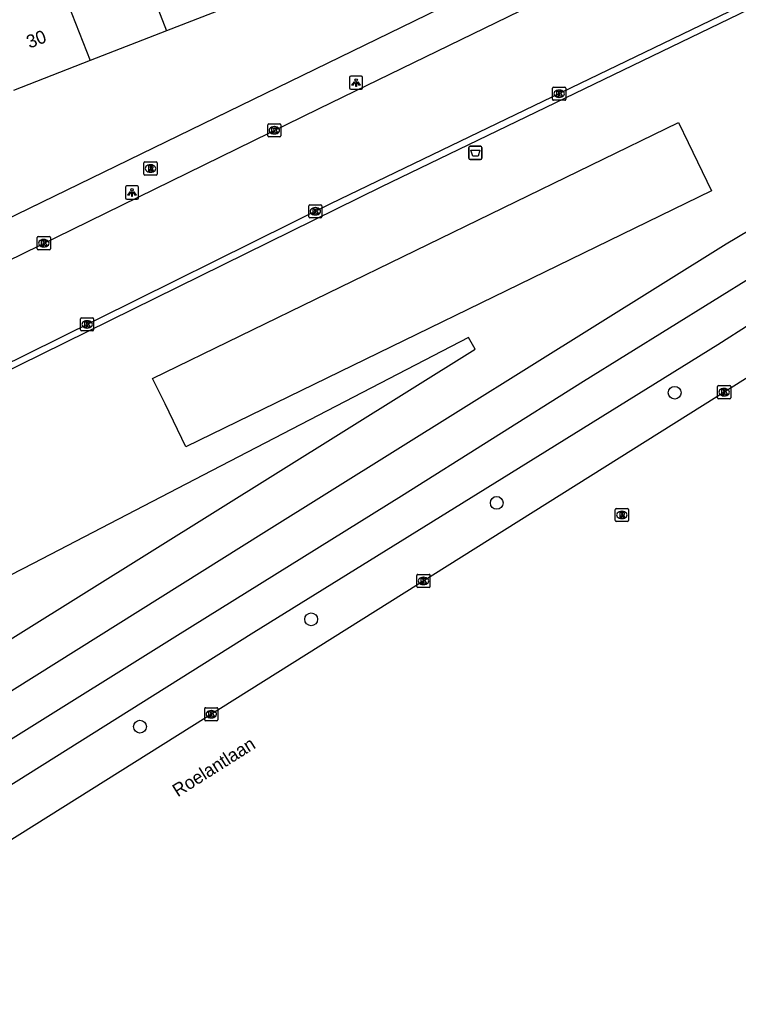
# Model space of a CAD drawing. Extents: x 159689 to 160786, y 387323 to 388339.
# Drawn here: x 160189.5 to 160244.3, y 387387.9 to 387464 of the extents above; entities that cross this region are included whole.
import ezdxf

# ---------------------------------------------------------------- set-up
doc = ezdxf.new("R2010")
doc.units = 0
for name, color, linetype in [('IMGEO_Afvalbak', 7, 'Continuous'), ('IMGEO_Boom', 7, 'Continuous'), ('IMGEO_Fietspad_open', 7, 'Continuous'), ('IMGEO_Groenvoorziening', 7, 'Continuous'), ('IMGEO_Kolk', 7, 'Continuous'), ('IMGEO_Lichtpunt', 7, 'Continuous'), ('IMGEO_Openbare_ruimte_label', 7, 'Continuous'), ('IMGEO_Pand', 7, 'Continuous'), ('IMGEO_Pand_nummerreeks', 7, 'Continuous'), ('IMGEO_Rijbaan_lokaal_gesloten', 7, 'Continuous'), ('IMGEO_Rijbaan_lokaal_open', 7, 'Continuous'), ('IMGEO_Rioolput', 7, 'Continuous'), ('IMGEO_Voetpad_open', 7, 'Continuous')]:
    doc.layers.add(name, color=color, linetype=linetype)

msp = doc.modelspace()

# ---------------------------------------------------------------- linework, layer by layer
at = {"layer": 'IMGEO_Afvalbak'}
for p, q in [((160223.75, 387453.429), (160223.75, 387454.229)), ((160223.75, 387454.229), (160223.75, 387453.429)), ((160223.85, 387454.329), (160224.64, 387454.329)), ((160224.64, 387454.329), (160223.85, 387454.329)), ((160224.74, 387454.229), (160224.74, 387453.429)), ((160224.74, 387453.429), (160224.74, 387454.229)), ((160224.64, 387453.329), (160223.85, 387453.329)), ((160223.85, 387453.329), (160224.64, 387453.329))]:
    msp.add_line(p, q, dxfattribs=at)
msp.add_lwpolyline([(160223.893, 387454.043), (160224.597, 387454.043), (160224.448, 387453.573), (160224.042, 387453.573), (160223.893, 387454.043)], dxfattribs=at)
for centre, start, end in [((160223.85, 387454.229), 90, 180), ((160223.85, 387454.229), 90, 180), ((160224.64, 387454.229), 0, 90), ((160224.64, 387454.229), 360, 90), ((160223.85, 387453.429), 180, 270), ((160223.85, 387453.429), 180, 270), ((160224.64, 387453.429), 270, 0), ((160224.64, 387453.429), 270, 0)]:
    msp.add_arc(centre, 0.1, start, end, dxfattribs=at)
at = {"layer": 'IMGEO_Boom'}
for centre in [(160239.469, 387435.521), (160225.877, 387427.117), (160211.704, 387418.232), (160198.63, 387410.037)]:
    msp.add_circle(centre, 0.489, dxfattribs=at)
at = {"layer": 'IMGEO_Fietspad_open'}
for points in [[(160304.637, 387480.044), (160301.617, 387477.461), (160298.558, 387474.843), (160297.951, 387474.363), (160295.506, 387472.609), (160294.842, 387472.203), (160282.017, 387465.159), (160277.159, 387462.365), (160271.867, 387459.381), (160264.291, 387455.191), (160257.213, 387451.206), (160245.641, 387444.527), (160232.498, 387436.379), (160218.594, 387427.633), (160201.505, 387416.998), (160188.751, 387409.025), (160174.71, 387400.186), (160172.972, 387399.218), (160161.569, 387392.079), (160161.282, 387391.902), (160159.013, 387390.625)], [(160163.385, 387389.655), (160169.004, 387393.156), (160174.583, 387396.65), (160184.491, 387402.932), (160207.33, 387417.248), (160226.274, 387428.986), (160242.76, 387439.193), (160245.229, 387440.783), (160247.291, 387442.078), (160258.222, 387448.472), (160283.621, 387462.603)]]:
    msp.add_lwpolyline(points, dxfattribs=at)
at = {"layer": 'IMGEO_Groenvoorziening'}
for points in [[(160242.284, 387450.933), (160202.134, 387431.402), (160200.548, 387434.663), (160199.598, 387436.615), (160239.748, 387456.146), (160240.495, 387454.61), (160242.284, 387450.933)], [(160224.225, 387438.836), (160223.727, 387439.732), (160203.456, 387429.237), (160190.474, 387422.484), (160174.911, 387414.49), (160163.674, 387408.923), (160155.179, 387405), (160158.548, 387397.977), (160184.283, 387413.931), (160224.225, 387438.836)]]:
    msp.add_lwpolyline(points, dxfattribs=at)
at = {"layer": 'IMGEO_Kolk'}
for p, q in [((160230.144, 387457.916), (160230.144, 387458.768)), ((160230.219, 387458.842), (160231.071, 387458.842)), ((160231.145, 387458.768), (160231.145, 387457.916)), ((160230.655, 387458.062), (160230.63, 387458.062)), ((160230.632, 387458.622), (160230.657, 387458.622)), ((160231.071, 387457.842), (160230.219, 387457.842)), ((160208.39, 387455.125), (160208.39, 387455.977)), ((160208.465, 387456.051), (160209.317, 387456.051)), ((160208.878, 387455.831), (160208.903, 387455.831)), ((160209.391, 387455.977), (160209.391, 387455.125)), ((160209.317, 387455.051), (160208.465, 387455.051)), ((160208.901, 387455.271), (160208.876, 387455.271)), ((160211.526, 387448.942), (160211.526, 387449.794)), ((160211.601, 387449.868), (160212.453, 387449.868)), ((160212.014, 387449.648), (160212.039, 387449.648)), ((160212.527, 387449.794), (160212.527, 387448.942)), ((160212.453, 387448.868), (160211.601, 387448.868)), ((160212.037, 387449.088), (160212.012, 387449.088)), ((160190.785, 387446.51), (160190.785, 387447.362)), ((160190.86, 387447.436), (160191.712, 387447.436)), ((160191.786, 387447.362), (160191.786, 387446.51)), ((160191.296, 387446.656), (160191.271, 387446.656)), ((160191.273, 387447.216), (160191.298, 387447.216)), ((160191.712, 387446.436), (160190.86, 387446.436)), ((160194.092, 387440.313), (160194.092, 387441.165)), ((160194.167, 387441.239), (160195.019, 387441.239)), ((160194.58, 387441.019), (160194.605, 387441.019)), ((160195.093, 387441.165), (160195.093, 387440.313)), ((160195.019, 387440.239), (160194.167, 387440.239)), ((160194.603, 387440.459), (160194.578, 387440.459)), ((160242.744, 387435.14), (160242.744, 387435.992)), ((160242.819, 387436.066), (160243.671, 387436.066)), ((160243.745, 387435.992), (160243.745, 387435.14)), ((160243.255, 387435.286), (160243.23, 387435.286)), ((160243.232, 387435.846), (160243.257, 387435.846)), ((160243.671, 387435.066), (160242.819, 387435.066)), ((160219.778, 387420.733), (160219.778, 387421.585)), ((160219.853, 387421.659), (160220.705, 387421.659)), ((160220.779, 387421.585), (160220.779, 387420.733)), ((160220.289, 387420.879), (160220.264, 387420.879)), ((160220.266, 387421.439), (160220.291, 387421.439)), ((160220.705, 387420.659), (160219.853, 387420.659)), ((160203.573, 387410.559), (160203.573, 387411.411)), ((160203.648, 387411.485), (160204.5, 387411.485)), ((160204.061, 387411.265), (160204.086, 387411.265)), ((160204.574, 387411.411), (160204.574, 387410.559)), ((160204.5, 387410.485), (160203.648, 387410.485)), ((160204.084, 387410.705), (160204.059, 387410.705))]:
    msp.add_line(p, q, dxfattribs=at)
for points in [[(160230.144, 387457.916), (160230.144, 387458.768)], [(160230.219, 387458.842), (160231.071, 387458.842)], [(160231.145, 387458.768), (160231.145, 387457.916)], [(160230.465, 387458.542), (160230.588, 387458.542), (160230.588, 387458.391), (160230.718, 387458.542), (160230.882, 387458.542), (160230.736, 387458.391), (160230.889, 387458.142), (160230.737, 387458.142), (160230.652, 387458.306), (160230.588, 387458.239), (160230.588, 387458.142), (160230.465, 387458.142), (160230.465, 387458.542)], [(160231.071, 387457.842), (160230.219, 387457.842)], [(160208.39, 387455.125), (160208.39, 387455.977)], [(160208.465, 387456.051), (160209.317, 387456.051)], [(160208.711, 387455.751), (160208.834, 387455.751), (160208.834, 387455.6), (160208.964, 387455.751), (160209.128, 387455.751), (160208.982, 387455.6), (160209.135, 387455.351), (160208.983, 387455.351), (160208.898, 387455.515), (160208.834, 387455.448), (160208.834, 387455.351), (160208.711, 387455.351), (160208.711, 387455.751)], [(160209.391, 387455.977), (160209.391, 387455.125)], [(160209.317, 387455.051), (160208.465, 387455.051)], [(160211.526, 387448.942), (160211.526, 387449.794)], [(160211.601, 387449.868), (160212.453, 387449.868)], [(160212.527, 387449.794), (160212.527, 387448.942)], [(160212.453, 387448.868), (160211.601, 387448.868)], [(160211.847, 387449.568), (160211.97, 387449.568), (160211.97, 387449.417), (160212.1, 387449.568), (160212.264, 387449.568), (160212.118, 387449.417), (160212.271, 387449.168), (160212.119, 387449.168), (160212.034, 387449.332), (160211.97, 387449.265), (160211.97, 387449.168), (160211.847, 387449.168), (160211.847, 387449.568)], [(160190.785, 387446.51), (160190.785, 387447.362)], [(160190.86, 387447.436), (160191.712, 387447.436)], [(160191.786, 387447.362), (160191.786, 387446.51)], [(160191.106, 387447.136), (160191.229, 387447.136), (160191.229, 387446.985), (160191.359, 387447.136), (160191.523, 387447.136), (160191.377, 387446.985), (160191.53, 387446.736), (160191.378, 387446.736), (160191.293, 387446.9), (160191.229, 387446.833), (160191.229, 387446.736), (160191.106, 387446.736), (160191.106, 387447.136)], [(160191.712, 387446.436), (160190.86, 387446.436)], [(160194.092, 387440.313), (160194.092, 387441.165)], [(160194.167, 387441.239), (160195.019, 387441.239)], [(160194.413, 387440.939), (160194.536, 387440.939), (160194.536, 387440.788), (160194.666, 387440.939), (160194.83, 387440.939), (160194.684, 387440.788), (160194.837, 387440.539), (160194.685, 387440.539), (160194.6, 387440.703), (160194.536, 387440.636), (160194.536, 387440.539), (160194.413, 387440.539), (160194.413, 387440.939)], [(160195.093, 387441.165), (160195.093, 387440.313)], [(160195.019, 387440.239), (160194.167, 387440.239)], [(160242.744, 387435.14), (160242.744, 387435.992)], [(160242.819, 387436.066), (160243.671, 387436.066)], [(160243.745, 387435.992), (160243.745, 387435.14)], [(160243.065, 387435.766), (160243.188, 387435.766), (160243.188, 387435.615), (160243.318, 387435.766), (160243.482, 387435.766), (160243.336, 387435.615), (160243.489, 387435.366), (160243.337, 387435.366), (160243.252, 387435.53), (160243.188, 387435.463), (160243.188, 387435.366), (160243.065, 387435.366), (160243.065, 387435.766)], [(160243.671, 387435.066), (160242.819, 387435.066)], [(160219.778, 387420.733), (160219.778, 387421.585)], [(160219.853, 387421.659), (160220.705, 387421.659)], [(160220.779, 387421.585), (160220.779, 387420.733)], [(160220.099, 387421.359), (160220.222, 387421.359), (160220.222, 387421.208), (160220.352, 387421.359), (160220.516, 387421.359), (160220.37, 387421.208), (160220.523, 387420.959), (160220.371, 387420.959), (160220.286, 387421.123), (160220.222, 387421.056), (160220.222, 387420.959), (160220.099, 387420.959), (160220.099, 387421.359)], [(160220.705, 387420.659), (160219.853, 387420.659)], [(160203.573, 387410.559), (160203.573, 387411.411)], [(160203.648, 387411.485), (160204.5, 387411.485)], [(160203.894, 387411.185), (160204.017, 387411.185), (160204.017, 387411.034), (160204.147, 387411.185), (160204.311, 387411.185), (160204.165, 387411.034), (160204.318, 387410.785), (160204.166, 387410.785), (160204.081, 387410.949), (160204.017, 387410.882), (160204.017, 387410.785), (160203.894, 387410.785), (160203.894, 387411.185)], [(160204.574, 387411.411), (160204.574, 387410.559)], [(160204.5, 387410.485), (160203.648, 387410.485)]]:
    msp.add_lwpolyline(points, dxfattribs=at)
for centre, start, end in [((160230.221, 387458.766), 91.55205, 178.44795), ((160230.221, 387458.766), 91.55205, 178.44795), ((160231.069, 387458.766), 1.55205, 88.44795), ((160231.069, 387458.766), 1.55205, 88.44795), ((160230.221, 387457.918), 181.55205, 268.44795), ((160230.221, 387457.918), 181.55205, 268.44795), ((160231.069, 387457.918), 271.55205, 358.44795), ((160231.069, 387457.918), 271.55205, 358.44795), ((160208.467, 387455.975), 91.55205, 178.44795), ((160208.467, 387455.975), 91.55205, 178.44795), ((160209.315, 387455.975), 1.55205, 88.44795), ((160209.315, 387455.975), 1.55205, 88.44795), ((160208.467, 387455.127), 181.55205, 268.44795), ((160208.467, 387455.127), 181.55205, 268.44795), ((160209.315, 387455.127), 271.55205, 358.44795), ((160209.315, 387455.127), 271.55205, 358.44795), ((160211.603, 387449.792), 91.55205, 178.44795), ((160211.603, 387449.792), 91.55205, 178.44795), ((160212.451, 387449.792), 1.55205, 88.44795), ((160212.451, 387449.792), 1.55205, 88.44795), ((160211.603, 387448.944), 181.55205, 268.44795), ((160211.603, 387448.944), 181.55205, 268.44795), ((160212.451, 387448.944), 271.55205, 358.44795), ((160212.451, 387448.944), 271.55205, 358.44795), ((160190.862, 387447.36), 91.55205, 178.44795), ((160190.862, 387447.36), 91.55205, 178.44795), ((160191.71, 387447.36), 1.55205, 88.44795), ((160191.71, 387447.36), 1.55205, 88.44795), ((160190.862, 387446.512), 181.55205, 268.44795), ((160190.862, 387446.512), 181.55205, 268.44795), ((160191.71, 387446.512), 271.55205, 358.44795), ((160191.71, 387446.512), 271.55205, 358.44795), ((160194.169, 387441.163), 91.55205, 178.44795), ((160194.169, 387441.163), 91.55205, 178.44795), ((160195.017, 387441.163), 1.55205, 88.44795), ((160195.017, 387441.163), 1.55205, 88.44795), ((160194.169, 387440.315), 181.55205, 268.44795), ((160194.169, 387440.315), 181.55205, 268.44795), ((160195.017, 387440.315), 271.55205, 358.44795), ((160195.017, 387440.315), 271.55205, 358.44795), ((160242.821, 387435.99), 91.55205, 178.44795), ((160242.821, 387435.99), 91.55205, 178.44795), ((160243.669, 387435.99), 1.55205, 88.44795), ((160243.669, 387435.99), 1.55205, 88.44795), ((160242.821, 387435.142), 181.55205, 268.44795), ((160242.821, 387435.142), 181.55205, 268.44795), ((160243.669, 387435.142), 271.55205, 358.44795), ((160243.669, 387435.142), 271.55205, 358.44795), ((160219.855, 387421.583), 91.55205, 178.44795), ((160219.855, 387421.583), 91.55205, 178.44795), ((160220.703, 387421.583), 1.55205, 88.44795), ((160220.703, 387421.583), 1.55205, 88.44795), ((160219.855, 387420.735), 181.55205, 268.44795), ((160219.855, 387420.735), 181.55205, 268.44795), ((160220.703, 387420.735), 271.55205, 358.44795), ((160220.703, 387420.735), 271.55205, 358.44795), ((160203.65, 387411.409), 91.55205, 178.44795), ((160203.65, 387411.409), 91.55205, 178.44795), ((160204.498, 387411.409), 1.55205, 88.44795), ((160204.498, 387411.409), 1.55205, 88.44795), ((160203.65, 387410.561), 181.55205, 268.44795), ((160203.65, 387410.561), 181.55205, 268.44795), ((160204.498, 387410.561), 271.55205, 358.44795), ((160204.498, 387410.561), 271.55205, 358.44795)]:
    msp.add_arc(centre, 0.0765, start, end, dxfattribs=at)
for centre, major_axis, ratio, start_param, end_param in [((160230.631, 387458.342), (-0.387, 0.002), 0.722429, 4.712389, 7.853982), ((160230.656, 387458.342), (-0.39, 0.002), 0.717154, 1.570796, 4.712389), ((160208.877, 387455.551), (-0.387, 0.002), 0.722429, 4.712389, 7.853982), ((160208.902, 387455.551), (-0.39, 0.002), 0.717154, 1.570796, 4.712389), ((160212.013, 387449.368), (-0.387, 0.002), 0.722429, 4.712389, 7.853982), ((160212.038, 387449.368), (-0.39, 0.002), 0.717154, 1.570796, 4.712389), ((160191.272, 387446.936), (-0.387, 0.002), 0.722429, 4.712389, 7.853982), ((160191.297, 387446.936), (-0.39, 0.002), 0.717154, 1.570796, 4.712389), ((160194.579, 387440.739), (-0.387, 0.002), 0.722429, 4.712389, 7.853982), ((160194.604, 387440.739), (-0.39, 0.002), 0.717154, 1.570796, 4.712389), ((160243.231, 387435.566), (-0.387, 0.002), 0.722429, 4.712389, 7.853982), ((160243.256, 387435.566), (-0.39, 0.002), 0.717154, 1.570796, 4.712389), ((160220.265, 387421.159), (-0.387, 0.002), 0.722429, 4.712389, 7.853982), ((160220.29, 387421.159), (-0.39, 0.002), 0.717154, 1.570796, 4.712389), ((160204.06, 387410.985), (-0.387, 0.002), 0.722429, 4.712389, 7.853982), ((160204.085, 387410.985), (-0.39, 0.002), 0.717154, 1.570796, 4.712389)]:
    msp.add_ellipse(centre, major_axis=major_axis, ratio=ratio, start_param=start_param, end_param=end_param, dxfattribs=at)
at = {"layer": 'IMGEO_Lichtpunt'}
for p, q in [((160214.635, 387459.588), (160214.635, 387458.781)), ((160214.635, 387459.588), (160214.635, 387458.781)), ((160215.537, 387459.683), (160214.729, 387459.683)), ((160215.537, 387459.683), (160214.729, 387459.683)), ((160215.631, 387458.781), (160215.631, 387459.588)), ((160215.631, 387458.781), (160215.631, 387459.588)), ((160214.729, 387458.687), (160215.537, 387458.687)), ((160214.729, 387458.687), (160215.537, 387458.687)), ((160197.523, 387451.206), (160197.523, 387450.399)), ((160197.523, 387451.206), (160197.523, 387450.399)), ((160198.425, 387451.301), (160197.617, 387451.301)), ((160198.425, 387451.301), (160197.617, 387451.301)), ((160198.519, 387450.399), (160198.519, 387451.206)), ((160198.519, 387450.399), (160198.519, 387451.206)), ((160197.617, 387450.305), (160198.425, 387450.305)), ((160197.617, 387450.305), (160198.425, 387450.305))]:
    msp.add_line(p, q, dxfattribs=at)
for points in [[(160215.009, 387459.252), (160215.048, 387459.224), (160214.86, 387458.962), (160214.822, 387458.989), (160215.009, 387459.252)], [(160215.111, 387459.204), (160215.158, 387459.204), (160215.158, 387458.882), (160215.111, 387458.882), (160215.111, 387459.204)], [(160215.221, 387459.224), (160215.259, 387459.251), (160215.446, 387458.989), (160215.407, 387458.961), (160215.221, 387459.224)], [(160197.897, 387450.87), (160197.936, 387450.842), (160197.748, 387450.58), (160197.71, 387450.607), (160197.897, 387450.87)], [(160197.999, 387450.822), (160198.046, 387450.822), (160198.046, 387450.5), (160197.999, 387450.5), (160197.999, 387450.822)], [(160198.109, 387450.842), (160198.147, 387450.869), (160198.334, 387450.607), (160198.295, 387450.579), (160198.109, 387450.842)]]:
    msp.add_lwpolyline(points, dxfattribs=at)
for centre in [(160215.134, 387459.386), (160198.022, 387451.004)]:
    msp.add_circle(centre, 0.0994, dxfattribs=at)
for centre, start, end in [((160214.729, 387459.588), 90, 180), ((160214.729, 387459.588), 90, 180), ((160215.537, 387459.588), 0, 90), ((160215.537, 387459.588), 0, 90), ((160214.729, 387458.781), 180, 270), ((160214.729, 387458.781), 180, 270), ((160215.537, 387458.781), 270, 0), ((160215.537, 387458.781), 270, 360), ((160197.617, 387451.206), 90, 180), ((160197.617, 387451.206), 90, 180), ((160198.425, 387451.206), 0, 90), ((160198.425, 387451.206), 0, 90), ((160197.617, 387450.399), 180, 270), ((160197.617, 387450.399), 180, 270), ((160198.425, 387450.399), 270, 0), ((160198.425, 387450.399), 270, 360)]:
    msp.add_arc(centre, 0.0946, start, end, dxfattribs=at)
at = {"layer": 'IMGEO_Pand'}
for points in [[(160197.595, 387471.022), (160200.658, 387463.145)], [(160191.752, 387468.75), (160194.815, 387460.872)], [(160206.502, 387465.417), (160200.658, 387463.145)], [(160200.658, 387463.145), (160194.815, 387460.872)], [(160194.815, 387460.872), (160188.971, 387458.6)]]:
    msp.add_lwpolyline(points, dxfattribs=at)
at = {"layer": 'IMGEO_Rijbaan_lokaal_gesloten'}
msp.add_lwpolyline([(160284.285, 387461.649), (160278.607, 387457.856), (160272.027, 387453.626), (160176.491, 387393.694), (160170.512, 387389.952), (160167.293, 387387.948)], dxfattribs=at)
at = {"layer": 'IMGEO_Rijbaan_lokaal_open'}
for points in [[(160169.163, 387435.997), (160185.949, 387444.323), (160212.305, 387457.22), (160244.805, 387473.011), (160273.34, 387486.815), (160291.32, 387495.632), (160299.617, 387498.991)], [(160302.229, 387492.724), (160298.001, 387490.97), (160294.302, 387489.299), (160284.062, 387484.245), (160260.972, 387472.997), (160238.595, 387462.168), (160213.189, 387449.943), (160192.437, 387439.673), (160171.506, 387429.331), (160158.753, 387422.998), (160150.14, 387418.901), (160145.429, 387416.725)]]:
    msp.add_lwpolyline(points, dxfattribs=at)
at = {"layer": 'IMGEO_Rioolput'}
for p, q in [((160198.935, 387452.209), (160198.935, 387453.061)), ((160199.01, 387453.135), (160199.862, 387453.135)), ((160199.423, 387452.915), (160199.448, 387452.915)), ((160199.936, 387453.061), (160199.936, 387452.209)), ((160199.862, 387452.135), (160199.01, 387452.135)), ((160199.446, 387452.355), (160199.421, 387452.355)), ((160234.933, 387425.767), (160234.933, 387426.619)), ((160235.008, 387426.693), (160235.86, 387426.693)), ((160235.421, 387426.473), (160235.446, 387426.473)), ((160235.934, 387426.619), (160235.934, 387425.767)), ((160235.86, 387425.693), (160235.008, 387425.693)), ((160235.444, 387425.913), (160235.419, 387425.913))]:
    msp.add_line(p, q, dxfattribs=at)
for points in [[(160198.935, 387452.209), (160198.935, 387453.061)], [(160199.01, 387453.135), (160199.862, 387453.135)], [(160199.524, 387452.833), (160199.272, 387452.835), (160199.272, 387452.435)], [(160199.45, 387452.754), (160199.396, 387452.754), (160199.396, 387452.673)], [(160199.396, 387452.673), (160199.448, 387452.673)], [(160199.936, 387453.061), (160199.936, 387452.209)], [(160199.862, 387452.135), (160199.01, 387452.135)], [(160199.272, 387452.435), (160199.396, 387452.435), (160199.396, 387452.597), (160199.407, 387452.597)], [(160199.454, 387452.568), (160199.525, 387452.435), (160199.665, 387452.435), (160199.6, 387452.561)], [(160234.933, 387425.767), (160234.933, 387426.619)], [(160235.008, 387426.693), (160235.86, 387426.693)], [(160235.522, 387426.391), (160235.27, 387426.393), (160235.27, 387425.993)], [(160235.27, 387425.993), (160235.394, 387425.993), (160235.394, 387426.155), (160235.405, 387426.155)], [(160235.448, 387426.312), (160235.394, 387426.312), (160235.394, 387426.231)], [(160235.394, 387426.231), (160235.446, 387426.231)], [(160235.452, 387426.126), (160235.523, 387425.993), (160235.663, 387425.993), (160235.598, 387426.119)], [(160235.934, 387426.619), (160235.934, 387425.767)], [(160235.86, 387425.693), (160235.008, 387425.693)]]:
    msp.add_lwpolyline(points, dxfattribs=at)
for centre, radius, start, end in [((160199.012, 387453.059), 0.0765, 91.55205, 178.44795), ((160199.012, 387453.059), 0.0765, 91.55205, 178.44795), ((160199.432, 387452.862), 0.19, 274.7715, 282.96867), ((160199.456, 387452.658), 0.0964, 77.00612, 93.18647), ((160199.47, 387452.715), 0.0378, 276.66336, 79.67722), ((160199.523, 387452.723), 0.109, 350.36119, 89.41601), ((160199.521, 387452.723), 0.112, 277.58423, 350.98172), ((160199.86, 387453.059), 0.0765, 1.55205, 88.44795), ((160199.86, 387453.059), 0.0765, 1.55205, 88.44795), ((160199.012, 387452.211), 0.0765, 181.55205, 268.44795), ((160199.012, 387452.211), 0.0765, 181.55205, 268.44795), ((160199.406, 387452.544), 0.0533, 26.02933, 88.69889), ((160199.505, 387452.508), 0.108, 29.51342, 73.79051), ((160199.86, 387452.211), 0.0765, 271.55205, 358.44795), ((160199.86, 387452.211), 0.0765, 271.55205, 358.44795), ((160235.01, 387426.617), 0.0765, 91.55205, 178.44795), ((160235.01, 387426.617), 0.0765, 91.55205, 178.44795), ((160235.404, 387426.102), 0.0533, 26.02933, 88.69889), ((160235.43, 387426.42), 0.19, 274.7715, 282.96867), ((160235.454, 387426.216), 0.0964, 77.00612, 93.18647), ((160235.468, 387426.273), 0.0378, 276.66336, 79.67722), ((160235.521, 387426.281), 0.109, 350.36119, 89.41601), ((160235.519, 387426.281), 0.112, 277.58423, 350.98172), ((160235.503, 387426.066), 0.108, 29.51342, 73.79051), ((160235.858, 387426.617), 0.0765, 1.55205, 88.44795), ((160235.858, 387426.617), 0.0765, 1.55205, 88.44795), ((160235.01, 387425.769), 0.0765, 181.55205, 268.44795), ((160235.01, 387425.769), 0.0765, 181.55205, 268.44795), ((160235.858, 387425.769), 0.0765, 271.55205, 358.44795), ((160235.858, 387425.769), 0.0765, 271.55205, 358.44795)]:
    msp.add_arc(centre, radius, start, end, dxfattribs=at)
for centre, major_axis, ratio, start_param, end_param in [((160199.422, 387452.635), (-0.387, 0.002), 0.722429, 4.712389, 7.853982), ((160199.447, 387452.635), (-0.39, 0.002), 0.717154, 1.570796, 4.712389), ((160235.42, 387426.193), (-0.387, 0.002), 0.722429, 4.712389, 7.853982), ((160235.445, 387426.193), (-0.39, 0.002), 0.717154, 1.570796, 4.712389)]:
    msp.add_ellipse(centre, major_axis=major_axis, ratio=ratio, start_param=start_param, end_param=end_param, dxfattribs=at)
at = {"layer": 'IMGEO_Voetpad_open'}
for points in [[(160304.148, 387483.443), (160303.552, 387482.65), (160303.035, 387482.048), (160297.748, 387477.449), (160297.076, 387477.04), (160280.554, 387467.888), (160276.867, 387465.794), (160262.249, 387457.676), (160258.008, 387455.524), (160243.399, 387446.858), (160208.101, 387424.823), (160160.574, 387395.054), (160155.098, 387391.826)], [(160179.539, 387432.79), (160180.751, 387433.386), (160217.091, 387451.27), (160244.367, 387464.412), (160269.768, 387476.788)], [(160226.209, 387467.135), (160169.278, 387439.422)]]:
    msp.add_lwpolyline(points, dxfattribs=at)

# ---------------------------------------------------------------- texts
at = {"layer": 'IMGEO_Openbare_ruimte_label'}
msp.add_text('Roelantlaan', height=1, rotation=32.33938, dxfattribs=at).set_placement((160201.515, 387404.633))
at = {"layer": 'IMGEO_Pand_nummerreeks'}
msp.add_text('30', height=1, rotation=21.24975, dxfattribs=at).set_placement((160190.195, 387461.779))

doc.saveas('drawing.dxf')
